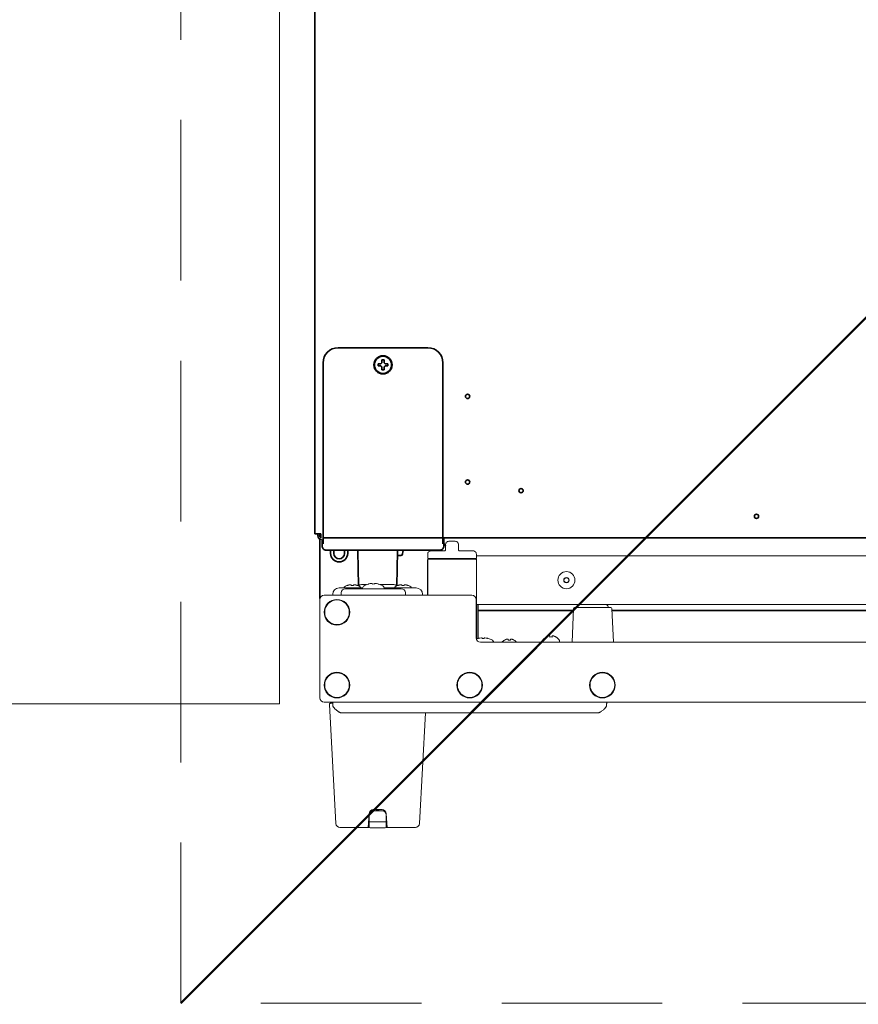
# Model space of a CAD drawing. Extents: x 3940905 to 4145695, y 925352 to 1109797.
# Tile 1049 of 1056: x 4065724 to 4066116, y 1100990 to 1101450. Entities that reach past the tile are written whole.
import ezdxf

# ---------------------------------------------------------------- set-up
doc = ezdxf.new("R2010")
doc.units = 0
doc.header["$LTSCALE"] = 750
doc.header["$MEASUREMENT"] = 0
doc.linetypes.add('DASHED', pattern=[0.75, 0.5, -0.25])
doc.layers.get('0').update_dxf_attribs({"linetype": 'CONTINUOUS', "lineweight": 0})
doc.layers.add('CKD Equipments', color=252, linetype='CONTINUOUS', lineweight=0)

# ---------------------------------------------------------------- blocks, each defined once
blk = doc.blocks.new('4')
at = {"color": 1, "linetype": 'DASHED', "ltscale": 0.2, "const_width": 1}
blk.add_lwpolyline([(4049888.81, 1046868.24), (4050788.81, 1047768.24)], dxfattribs=at)
at = {"color": 1, "linetype": 'DASHED', "ltscale": 0.2}
blk.add_lwpolyline([(4049888.81, 1047768.24), (4050788.81, 1047768.24), (4050788.81, 1046868.24), (4049888.81, 1046868.24)], close=True, dxfattribs=at)

msp = doc.modelspace()

# ---------------------------------------------------------------- linework, layer by layer
at = {"layer": 'CKD Equipments', "color": 252, "true_color": 0x989898}
for p, q in [((4065845.59, 1101880.38), (4065845.59, 1101130.39)), ((4065845.59, 1101130.39), (4065405.97, 1101130.39))]:
    msp.add_line(p, q, dxfattribs=at)
at = {"layer": 'CKD Equipments', "color": 7, "linetype": 'Continuous', "lineweight": 35}
for p, q in [((4065862.17, 1101209.77, 1431.4), (4065862.17, 1101859.17, 1431.4)), ((4065914.98, 1101296.71, 1431.4), (4065872.97, 1101296.71, 1431.4)), ((4065865.97, 1101289.71, 1431.4), (4065865.97, 1101210.07, 1431.4)), ((4065891.67, 1101289.21, 1431.4), (4065891.67, 1101288.71, 1431.4)), ((4065891.67, 1101288.71, 1431.4), (4065891.67, 1101288.21, 1431.4)), ((4065896.27, 1101288.71, 1431.4), (4065896.27, 1101289.21, 1431.4)), ((4065896.27, 1101288.21, 1431.4), (4065896.27, 1101288.71, 1431.4)), ((4065921.97, 1101210.07, 1431.4), (4065921.97, 1101289.71, 1431.4)), ((4065862.17, 1101209.77, 1431.4), (4065863.97, 1101209.77, 1431.4)), ((4065863.47, 1101209.77, 1431.4), (4065863.47, 1101208.97, 1431.4)), ((4065864.97, 1101209.77, 1431.4), (4065863.97, 1101209.77, 1431.4)), ((4065864.97, 1101207.97, 1431.4), (4065864.97, 1101209.77, 1431.4)), ((4065865.97, 1101210.07, 1431.4), (4065865.97, 1101205.06, 1431.4)), ((4065921.97, 1101210.07, 1431.4), (4065921.97, 1101205.06, 1431.4)), ((4065864.51, 1101179.57, 1431.4), (4065864.51, 1101207.34, 1431.4)), ((4065865.48, 1101207.17, 1431.4), (4065865.48, 1101204.18, 1431.4)), ((4065865.97, 1101207.97, 1431.4), (4066563.47, 1101207.97, 1431.4)), ((4065922.46, 1101204.18, 1431.4), (4065922.46, 1101207.17, 1431.4)), ((4065922.47, 1101207.97, 1431.4), (4065922.47, 1101207.17, 1431.4)), ((4065866.6, 1101202.39, 1431.4), (4065866.59, 1101202.39, 1431.4)), ((4065869.45, 1101202.19, 1431.4), (4065869.47, 1101200.6, 1431.4)), ((4065870.95, 1101202.13, 1431.4), (4065870.97, 1101200.63, 1431.4)), ((4065915.46, 1101202.13, 1431.4), (4065872.49, 1101202.13, 1431.4)), ((4065875.97, 1101200.63, 1431.4), (4065876, 1101202.13, 1431.4)), ((4065877.47, 1101200.6, 1431.4), (4065877.5, 1101202.13, 1431.4)), ((4065882.59, 1101185.5, 1431.4), (4065882.24, 1101201.73, 1431.4)), ((4065900.7, 1101201.73, 1431.4), (4065900.36, 1101185.5, 1431.4)), ((4065900.61, 1101199.67, 1431.4), (4065902.34, 1101199.67, 1431.4)), ((4065903.31, 1101201.55, 1431.4), (4065903.08, 1101200.29, 1431.4)), ((4065921.36, 1101202.39, 1431.4), (4065921.35, 1101202.39, 1431.4)), ((4065982.96, 1101174.01, 1431.4), (4065938.48, 1101174.01, 1431.4)), ((4066475.96, 1101174.01, 1431.4), (4066000.99, 1101174.01, 1431.4))]:
    msp.add_line(p, q, dxfattribs=at)
at = {"layer": 'CKD Equipments'}
msp.add_line((4065864.27, 1101208.97, 1431.4), (4065864.27, 1101209.77, 1431.4), dxfattribs=at)
at = {"layer": 'CKD Equipments', "color": 7, "linetype": 'Continuous'}
for p, q in [((4065923.22, 1101202.32, 1431.4), (4065923.22, 1101204.82, 1431.4)), ((4065924.72, 1101206.32, 1431.4), (4065927.72, 1101206.32, 1431.4)), ((4065929.22, 1101204.82, 1431.4), (4065929.22, 1101202.32, 1431.4)), ((4065914.85, 1101198.27, 1431.4), (4065914.85, 1101200.32, 1431.4)), ((4065922.72, 1101201.82, 1431.4), (4065916.35, 1101201.82, 1431.4)), ((4065936.1, 1101201.82, 1431.4), (4065929.72, 1101201.82, 1431.4)), ((4065937.6, 1101198.32, 1431.4), (4065937.6, 1101200.32, 1431.4)), ((4065937.6, 1101199.58, 1431.4), (4066539.26, 1101199.58, 1431.4)), ((4065914.72, 1101197.67, 1431.4), (4065914.72, 1101181.17, 1431.4)), ((4065937.6, 1101198.32, 1431.4), (4065914.85, 1101198.32, 1431.4)), ((4065917.74, 1101198.27, 1431.4), (4065914.85, 1101198.27, 1431.4)), ((4065914.85, 1101181.17, 1431.4), (4065914.85, 1101197.67, 1431.4)), ((4065915.1, 1101197.92, 1431.4), (4065937.35, 1101197.92, 1431.4)), ((4065915.22, 1101198.17, 1431.4), (4065919.73, 1101198.17, 1431.4)), ((4065919.54, 1101197.97, 1431.4), (4065915.42, 1101197.97, 1431.4)), ((4065918.6, 1101198.27, 1431.4), (4065918.68, 1101198.27, 1431.4)), ((4065919.73, 1101198.16, 1431.4), (4065920.21, 1101198.16, 1431.4)), ((4065932.24, 1101198.16, 1431.4), (4065932.72, 1101198.16, 1431.4)), ((4065932.72, 1101198.17, 1431.4), (4065937.22, 1101198.17, 1431.4)), ((4065932.91, 1101197.97, 1431.4), (4065937.03, 1101197.97, 1431.4)), ((4065937.6, 1101197.67, 1431.4), (4065937.6, 1101160.54, 1431.4)), ((4065937.72, 1101160.26, 1431.4), (4065937.72, 1101197.67, 1431.4)), ((4065877.13, 1101185.68, 1431.4), (4065877.13, 1101185.66, 1431.4)), ((4065879.13, 1101186.01, 1431.4), (4065879.13, 1101185.66, 1431.4)), ((4065880.13, 1101185.66, 1431.4), (4065880.13, 1101186.01, 1431.4)), ((4065882.13, 1101185.66, 1431.4), (4065882.13, 1101185.68, 1431.4)), ((4065886.25, 1101186.07, 1431.4), (4065883.87, 1101186.07, 1431.4)), ((4065887.17, 1101186.37, 1431.4), (4065887.17, 1101186.36, 1431.4)), ((4065891.77, 1101186.36, 1431.4), (4065891.77, 1101186.37, 1431.4)), ((4065899.08, 1101186.07, 1431.4), (4065892.7, 1101186.07, 1431.4)), ((4065900.82, 1101185.68, 1431.4), (4065900.82, 1101185.66, 1431.4)), ((4065902.82, 1101186.01, 1431.4), (4065902.82, 1101185.66, 1431.4)), ((4065903.82, 1101185.66, 1431.4), (4065903.82, 1101186.01, 1431.4)), ((4065905.82, 1101185.66, 1431.4), (4065905.82, 1101185.68, 1431.4)), ((4065866.47, 1101181.17, 1431.4), (4065935.47, 1101181.17, 1431.4)), ((4065870.48, 1101181.61, 1431.4), (4065870.48, 1101181.17, 1431.4)), ((4065884.49, 1101184.57, 1431.4), (4065873.48, 1101184.57, 1431.4)), ((4065874.49, 1101182.2, 1431.4), (4065874.47, 1101181.17, 1431.4)), ((4065902.46, 1101184.17, 1431.4), (4065876.49, 1101184.17, 1431.4)), ((4065884.47, 1101184.17, 1431.4), (4065884.47, 1101184.46, 1431.4)), ((4065909.47, 1101184.57, 1431.4), (4065894.46, 1101184.57, 1431.4)), ((4065894.47, 1101184.17, 1431.4), (4065894.47, 1101184.46, 1431.4)), ((4065904.46, 1101182.2, 1431.4), (4065904.47, 1101181.17, 1431.4)), ((4065912.47, 1101181.61, 1431.4), (4065912.47, 1101181.17, 1431.4)), ((4065864.47, 1101133.17, 1431.4), (4065864.47, 1101179.17, 1431.4)), ((4065937.47, 1101179.17, 1431.4), (4065937.47, 1101161.17, 1431.4)), ((4065937.72, 1101176.76, 1431.4), (4066539.26, 1101176.76, 1431.4)), ((4065937.85, 1101160.78, 1431.4), (4065937.85, 1101176.76, 1431.4)), ((4065938.48, 1101176.76, 1431.4), (4065938.48, 1101160.96, 1431.4)), ((4065982.31, 1101159.17, 1431.4), (4065983, 1101174.94, 1431.4)), ((4065983.5, 1101175.42, 1431.4), (4066000.45, 1101175.42, 1431.4)), ((4066000.95, 1101174.94, 1431.4), (4066001.64, 1101159.17, 1431.4)), ((4065938.42, 1101160.97, 1431.4), (4065938.42, 1101160.96, 1431.4)), ((4066537.47, 1101159.17, 1431.4), (4065939.47, 1101159.17, 1431.4)), ((4065943.02, 1101160.96, 1431.4), (4065943.02, 1101160.97, 1431.4)), ((4065950.67, 1101160.15, 1431.4), (4065950.67, 1101160.11, 1431.4)), ((4065952.47, 1101160.67, 1431.4), (4065952.47, 1101160.11, 1431.4)), ((4065953.47, 1101160.11, 1431.4), (4065953.47, 1101160.67, 1431.4)), ((4065955.27, 1101160.11, 1431.4), (4065955.27, 1101160.15, 1431.4)), ((4065968.47, 1101159.57, 1431.4), (4065968.47, 1101159.77, 1431.4)), ((4065970.17, 1101161.65, 1431.4), (4065970.17, 1101161.61, 1431.4)), ((4065971.97, 1101162.17, 1431.4), (4065971.97, 1101161.61, 1431.4)), ((4065972.97, 1101161.61, 1431.4), (4065972.97, 1101162.17, 1431.4)), ((4065974.77, 1101161.61, 1431.4), (4065974.77, 1101161.65, 1431.4)), ((4065976.47, 1101159.57, 1431.4), (4065976.47, 1101159.77, 1431.4)), ((4066001.69, 1101160.39, 1431.4), (4066001.69, 1101160.52, 1431.4)), ((4066610.47, 1101131.17, 1431.4), (4065866.47, 1101131.17, 1431.4)), ((4065869.46, 1101130.67, 1431.4), (4065870.49, 1101130.67, 1431.4)), ((4065870.48, 1101130.67, 1431.4), (4065870.47, 1101131.17, 1431.4)), ((4065870.47, 1101131.17, 1431.4), (4065870.53, 1101129.53, 1431.4)), ((4065998.47, 1101131.17, 1431.4), (4065998.42, 1101129.53, 1431.4)), ((4065998.46, 1101130.6, 1431.4), (4065998.45, 1101130.5, 1431.4)), ((4065998.46, 1101130.6, 1431.4), (4065998.47, 1101131.17, 1431.4)), ((4065871.87, 1101074.56, 1431.4), (4065868.96, 1101130.14, 1431.4)), ((4065874.53, 1101126.17, 1431.4), (4065994.42, 1101126.17, 1431.4)), ((4065913.78, 1101126.17, 1431.4), (4065911.07, 1101074.56, 1431.4)), ((4065889.43, 1101081.02, 1431.4), (4065893.51, 1101081.02, 1431.4)), ((4065889.53, 1101080.52, 1431.4), (4065893.42, 1101080.52, 1431.4)), ((4065891.38, 1101080.77, 1431.4), (4065891.57, 1101080.77, 1431.4)), ((4065887.1, 1101072.67, 1431.4), (4065887.44, 1101079.12, 1431.4)), ((4065887.47, 1101075.52, 1431.4), (4065887.53, 1101078.55, 1431.4)), ((4065887.47, 1101075.52, 1431.4), (4065887.52, 1101073.01, 1431.4)), ((4065887.98, 1101075.27, 1431.4), (4065894.97, 1101075.27, 1431.4)), ((4065895.42, 1101078.55, 1431.4), (4065895.47, 1101075.52, 1431.4)), ((4065895.43, 1101073.01, 1431.4), (4065895.47, 1101075.52, 1431.4)), ((4065895.85, 1101072.67, 1431.4), (4065895.51, 1101079.12, 1431.4)), ((4065873.87, 1101072.67, 1431.4), (4065887.66, 1101072.67, 1431.4)), ((4065887.11, 1101072.87, 1431.4), (4065887.17, 1101072.87, 1431.4)), ((4065887.15, 1101073.77, 1431.4), (4065887.5, 1101073.77, 1431.4)), ((4065887.51, 1101073.67, 1431.4), (4065887.17, 1101073.67, 1431.4)), ((4065887.17, 1101072.87, 1431.4), (4065887.17, 1101073.67, 1431.4)), ((4065887.27, 1101072.87, 1431.4), (4065887.55, 1101072.87, 1431.4)), ((4065887.5, 1101074.26, 1431.4), (4065887.49, 1101074.38, 1431.4)), ((4065894.93, 1101072.52, 1431.4), (4065888.02, 1101072.52, 1431.4)), ((4065895.29, 1101072.67, 1431.4), (4065909.08, 1101072.67, 1431.4)), ((4065895.4, 1101072.87, 1431.4), (4065895.84, 1101072.87, 1431.4)), ((4065895.44, 1101073.77, 1431.4), (4065895.8, 1101073.77, 1431.4)), ((4065895.72, 1101073.67, 1431.4), (4065895.44, 1101073.67, 1431.4)), ((4065895.45, 1101074.38, 1431.4), (4065895.45, 1101074.26, 1431.4)), ((4065895.77, 1101072.87, 1431.4), (4065895.77, 1101073.67, 1431.4))]:
    msp.add_line(p, q, dxfattribs=at)
at = {"layer": 'CKD Equipments', "color": 51, "linetype": 'Continuous', "lineweight": 13}
for p, q in [((4065867.49, 1101202.18, 1431.4), (4065867.48, 1101202.18, 1431.4)), ((4065920.46, 1101202.18, 1431.4), (4065920.46, 1101202.18, 1431.4))]:
    msp.add_line(p, q, dxfattribs=at)
at = {"layer": 'CKD Equipments', "color": 7, "linetype": 'Continuous', "lineweight": 35}
for centre, radius in [((4065893.97, 1101288.71, 1431.4), 4.25), ((4065893.97, 1101288.71, 1431.4), 4), ((4065933.47, 1101273.97, 1431.4), 1), ((4065933.47, 1101233.97, 1431.4), 1), ((4065958.47, 1101229.97, 1431.4), 1), ((4066068.47, 1101217.97, 1431.4), 1)]:
    msp.add_circle(centre, radius, dxfattribs=at)
at = {"layer": 'CKD Equipments', "color": 7, "linetype": 'Continuous'}
for centre, radius in [((4065979.67, 1101188.17, 1431.4), 4), ((4065979.67, 1101188.17, 1431.4), 1.25), ((4065979.67, 1101188.17, 1431.4), 1.15), ((4065872.47, 1101173.17, 1431.4), 6), ((4065872.47, 1101173.17, 1431.4), 5.75), ((4065872.47, 1101139.17, 1431.4), 6), ((4065872.47, 1101139.17, 1431.4), 5.75), ((4065934.47, 1101139.17, 1431.4), 6), ((4065934.47, 1101139.17, 1431.4), 5.75), ((4065996.47, 1101139.17, 1431.4), 6), ((4065996.47, 1101139.17, 1431.4), 5.75)]:
    msp.add_circle(centre, radius, dxfattribs=at)
at = {"layer": 'CKD Equipments', "color": 7, "linetype": 'Continuous', "lineweight": 35}
for centre, radius, start, end in [((4065865.27, 1101208.97, 1431.4), 1.8, 180, 270), ((4065865.27, 1101208.97, 1431.4), 1, 180, 252.5416), ((4065873.47, 1101200.67, 1431.4), 4, 181, 359), ((4065873.47, 1101200.67, 1431.4), 2.5, 181, 359), ((4065880.75, 1101201.67, 1431.4), 1.5, 2.5, 17.9901), ((4065902.2, 1101201.67, 1431.4), 1.5, 162.0099, 177.5), ((4065902.34, 1101200.42, 1431.4), 0.75, 270, 350), ((4065904.04, 1101201.42, 1431.4), 0.75, 108.009, 170)]:
    msp.add_arc(centre, radius, start, end, dxfattribs=at)
at = {"layer": 'CKD Equipments', "color": 7, "linetype": 'Continuous'}
for centre, radius, start, end in [((4065919.47, 1101197.78, 1431.4), 1.8, 162.4637, 167.409), ((4065919.47, 1101197.78, 1431.4), 1, 147.1459, 156.9), ((4065924.14, 1101196.94, 1431.4), 5.62, 165.7544, 167.3292), ((4065919.85, 1101197.82, 1431.4), 0.504, 72.1191, 88.9637), ((4065932.6, 1101197.82, 1431.4), 0.499, 103.3266, 107.9179), ((4065932.6, 1101197.82, 1431.4), 0.503, 91.0225, 103.3303), ((4065879.43, 1101179.07, 1431.4), 7, 109.1821, 114.7199), ((4065879.44, 1101179.05, 1431.4), 7.01, 107.6949, 109.259), ((4065879.44, 1101179.04, 1431.4), 7.01, 106.1381, 107.6948), ((4065879.44, 1101179.04, 1431.4), 7.02, 105.8544, 106.1382), ((4065879.45, 1101179.03, 1431.4), 7.02, 104.5816, 105.8543), ((4065879.45, 1101179.03, 1431.4), 7.03, 104.0137, 104.5816), ((4065879.45, 1101179.02, 1431.4), 7.04, 103.0187, 104.0136), ((4065879.45, 1101179.01, 1431.4), 7.04, 102.287, 103.0187), ((4065879.45, 1101179, 1431.4), 7.05, 101.4455, 102.287), ((4065879.46, 1101178.99, 1431.4), 7.07, 100.5913, 101.4454), ((4065879.46, 1101178.97, 1431.4), 7.09, 99.8684, 100.5914), ((4065879.46, 1101178.95, 1431.4), 7.11, 98.8538, 99.8681), ((4065879.47, 1101178.92, 1431.4), 7.14, 98.2981, 98.854), ((4065879.47, 1101178.87, 1431.4), 7.19, 96.7465, 98.2965), ((4065878.88, 1101181.84, 1431.4), 4.18, 92.4238, 93.3847), ((4065878.88, 1101181.8, 1431.4), 4.21, 92.1157, 92.4248), ((4065878.88, 1101181.78, 1431.4), 4.24, 91.4767, 92.1154), ((4065878.88, 1101181.76, 1431.4), 4.26, 91.0911, 91.477), ((4065878.88, 1101181.75, 1431.4), 4.27, 90.5358, 91.091), ((4065878.88, 1101181.74, 1431.4), 4.28, 89.5932, 90.536), ((4065878.88, 1101181.74, 1431.4), 4.27, 89.1078, 89.5933), ((4065878.88, 1101181.75, 1431.4), 4.26, 88.6361, 89.1077), ((4065878.88, 1101181.77, 1431.4), 4.24, 88.0516, 88.6363), ((4065878.88, 1101181.8, 1431.4), 4.22, 87.6487, 88.0514), ((4065878.88, 1101181.84, 1431.4), 4.18, 86.6155, 87.6498), ((4065879.63, 1101178.5, 1431.4), 7.18, 86.0076, 93.9924), ((4065880.38, 1101181.84, 1431.4), 4.18, 92.3502, 93.3845), ((4065880.38, 1101181.8, 1431.4), 4.22, 91.9486, 92.3513), ((4065880.38, 1101181.77, 1431.4), 4.24, 91.3637, 91.9484), ((4065880.38, 1101181.75, 1431.4), 4.26, 90.8923, 91.3639), ((4065880.38, 1101181.74, 1431.4), 4.27, 90.4067, 90.8923), ((4065880.38, 1101181.74, 1431.4), 4.28, 89.8971, 90.4068), ((4065880.38, 1101181.74, 1431.4), 4.28, 89.464, 89.8971), ((4065880.38, 1101181.75, 1431.4), 4.27, 88.909, 89.4641), ((4065880.38, 1101181.76, 1431.4), 4.26, 88.523, 88.9089), ((4065880.38, 1101181.78, 1431.4), 4.24, 87.8847, 88.5233), ((4065880.38, 1101181.8, 1431.4), 4.21, 87.5752, 87.8844), ((4065880.38, 1101181.84, 1431.4), 4.18, 86.6153, 87.5762), ((4065879.79, 1101178.87, 1431.4), 7.19, 81.7035, 83.2535), ((4065879.79, 1101178.92, 1431.4), 7.14, 81.146, 81.7019), ((4065879.8, 1101178.95, 1431.4), 7.11, 80.1319, 81.1462), ((4065879.8, 1101178.97, 1431.4), 7.09, 79.4086, 80.1316), ((4065879.8, 1101178.99, 1431.4), 7.07, 78.5546, 79.4087), ((4065879.81, 1101179, 1431.4), 7.05, 77.713, 78.5545), ((4065879.81, 1101179.01, 1431.4), 7.04, 76.9813, 77.713), ((4065879.81, 1101179.02, 1431.4), 7.04, 75.9864, 76.9813), ((4065879.81, 1101179.03, 1431.4), 7.03, 75.4184, 75.9863), ((4065879.81, 1101179.03, 1431.4), 7.02, 74.1457, 75.4184), ((4065879.82, 1101179.04, 1431.4), 7.02, 73.8618, 74.1456), ((4065879.82, 1101179.04, 1431.4), 7.01, 72.3052, 73.8619), ((4065879.82, 1101179.05, 1431.4), 7.01, 70.741, 72.3051), ((4065879.83, 1101179.07, 1431.4), 7, 65.2801, 70.8179), ((4065883.87, 1101184.57, 1431.4), 1.5, 90, 143.1534), ((4065885.72, 1101184.46, 1431.4), 1.25, 118.6021, 180), ((4065889.47, 1101177.59, 1431.4), 9.08, 104.6676, 118.6021), ((4065889.4, 1101177.7, 1431.4), 8.95, 102.9066, 104.3944), ((4065889.4, 1101177.69, 1431.4), 8.95, 94.6607, 102.9018), ((4065889.4, 1101177.71, 1431.4), 8.94, 93.3503, 94.6547), ((4065889.47, 1101177.59, 1431.4), 8.79, 87.391, 92.609), ((4065889.55, 1101177.71, 1431.4), 8.94, 85.3453, 86.6497), ((4065889.55, 1101177.69, 1431.4), 8.95, 77.0982, 85.3393), ((4065889.55, 1101177.7, 1431.4), 8.95, 75.6056, 77.0934), ((4065889.47, 1101177.59, 1431.4), 9.08, 61.3979, 75.3324), ((4065893.22, 1101184.46, 1431.4), 1.25, 0, 61.3979), ((4065899.08, 1101184.57, 1431.4), 1.5, 36.8466, 90), ((4065903.12, 1101179.07, 1431.4), 7, 109.1821, 114.7199), ((4065903.13, 1101179.05, 1431.4), 7.01, 107.6949, 109.259), ((4065903.13, 1101179.04, 1431.4), 7.01, 106.1381, 107.6948), ((4065903.13, 1101179.04, 1431.4), 7.02, 105.8544, 106.1382), ((4065903.13, 1101179.03, 1431.4), 7.02, 104.5816, 105.8543), ((4065903.14, 1101179.03, 1431.4), 7.03, 104.0137, 104.5816), ((4065903.14, 1101179.02, 1431.4), 7.04, 103.0187, 104.0136), ((4065903.14, 1101179.01, 1431.4), 7.04, 102.287, 103.0187), ((4065903.14, 1101179, 1431.4), 7.05, 101.4455, 102.287), ((4065903.14, 1101178.99, 1431.4), 7.07, 100.5913, 101.4454), ((4065903.15, 1101178.97, 1431.4), 7.09, 99.8684, 100.5914), ((4065903.15, 1101178.95, 1431.4), 7.11, 98.8538, 99.8681), ((4065903.16, 1101178.92, 1431.4), 7.14, 98.2981, 98.854), ((4065903.16, 1101178.87, 1431.4), 7.19, 96.7465, 98.2965), ((4065902.56, 1101181.84, 1431.4), 4.18, 92.4238, 93.3847), ((4065902.57, 1101181.8, 1431.4), 4.21, 92.1157, 92.4248), ((4065902.57, 1101181.78, 1431.4), 4.24, 91.4767, 92.1154), ((4065902.57, 1101181.76, 1431.4), 4.26, 91.0911, 91.477), ((4065902.57, 1101181.75, 1431.4), 4.27, 90.5358, 91.091), ((4065902.57, 1101181.74, 1431.4), 4.28, 89.5932, 90.536), ((4065902.57, 1101181.74, 1431.4), 4.27, 89.1078, 89.5933), ((4065902.57, 1101181.75, 1431.4), 4.26, 88.6361, 89.1077), ((4065902.57, 1101181.77, 1431.4), 4.24, 88.0516, 88.6363), ((4065902.57, 1101181.8, 1431.4), 4.22, 87.6487, 88.0514), ((4065902.57, 1101181.84, 1431.4), 4.18, 86.6155, 87.6498), ((4065903.32, 1101178.5, 1431.4), 7.18, 86.0076, 93.9924), ((4065904.06, 1101181.84, 1431.4), 4.18, 92.3502, 93.3845), ((4065904.07, 1101181.8, 1431.4), 4.22, 91.9486, 92.3513), ((4065904.07, 1101181.77, 1431.4), 4.24, 91.3637, 91.9484), ((4065904.07, 1101181.75, 1431.4), 4.26, 90.8923, 91.3639), ((4065904.07, 1101181.74, 1431.4), 4.27, 90.4067, 90.8923), ((4065904.07, 1101181.74, 1431.4), 4.28, 89.8971, 90.4068), ((4065904.07, 1101181.74, 1431.4), 4.28, 89.464, 89.8971), ((4065904.07, 1101181.75, 1431.4), 4.27, 88.909, 89.4641), ((4065904.07, 1101181.76, 1431.4), 4.26, 88.523, 88.9089), ((4065904.07, 1101181.78, 1431.4), 4.24, 87.8847, 88.5233), ((4065904.07, 1101181.8, 1431.4), 4.21, 87.5752, 87.8844), ((4065904.07, 1101181.84, 1431.4), 4.18, 86.6153, 87.5762), ((4065903.47, 1101178.87, 1431.4), 7.19, 81.7035, 83.2535), ((4065903.48, 1101178.92, 1431.4), 7.14, 81.146, 81.7019), ((4065903.49, 1101178.95, 1431.4), 7.11, 80.1319, 81.1462), ((4065903.49, 1101178.97, 1431.4), 7.09, 79.4086, 80.1316), ((4065903.49, 1101178.99, 1431.4), 7.07, 78.5546, 79.4087), ((4065903.5, 1101179, 1431.4), 7.05, 77.713, 78.5545), ((4065903.5, 1101179.01, 1431.4), 7.04, 76.9813, 77.713), ((4065903.5, 1101179.02, 1431.4), 7.04, 75.9864, 76.9813), ((4065903.5, 1101179.03, 1431.4), 7.03, 75.4184, 75.9863), ((4065903.5, 1101179.03, 1431.4), 7.02, 74.1457, 75.4184), ((4065903.5, 1101179.04, 1431.4), 7.02, 73.8618, 74.1456), ((4065903.51, 1101179.04, 1431.4), 7.01, 72.3052, 73.8619), ((4065903.51, 1101179.05, 1431.4), 7.01, 70.741, 72.3051), ((4065903.52, 1101179.07, 1431.4), 7, 65.2801, 70.8179), ((4065866.47, 1101179.17, 1431.4), 2, 90, 180), ((4065873.48, 1101181.57, 1431.4), 3, 90, 179.25), ((4065876.49, 1101182.17, 1431.4), 2, 90, 179), ((4065877.13, 1101184.07, 1431.4), 1.5, 114.7199, 160.2779), ((4065882.13, 1101184.07, 1431.4), 1.5, 19.7221, 65.2801), ((4065900.82, 1101184.07, 1431.4), 1.5, 114.7199, 160.2779), ((4065902.46, 1101182.17, 1431.4), 2, 1, 90), ((4065905.82, 1101184.07, 1431.4), 1.5, 19.7221, 65.2801), ((4065909.47, 1101181.57, 1431.4), 3, 0.75, 90), ((4065935.47, 1101179.17, 1431.4), 2, 0, 90), ((4065987.47, 1101174.46, 1431.4), 3, 129.9464, 161.3603), ((4065996.47, 1101174.46, 1431.4), 3, 18.6397, 50.0536), ((4065983.5, 1101174.92, 1431.4), 0.5, 90, 177.5), ((4066000.45, 1101174.92, 1431.4), 0.5, 2.5, 90), ((4065939.47, 1101161.17, 1431.4), 2, 180, 270), ((4065940.72, 1101152.19, 1431.4), 9.08, 104.6676, 109.3172), ((4065940.65, 1101152.3, 1431.4), 8.95, 102.9066, 104.3944), ((4065940.65, 1101152.29, 1431.4), 8.95, 94.6607, 102.9018), ((4065940.65, 1101152.31, 1431.4), 8.94, 93.3503, 94.6547), ((4065940.72, 1101152.19, 1431.4), 8.79, 87.391, 92.609), ((4065940.8, 1101152.31, 1431.4), 8.94, 85.3453, 86.6497), ((4065940.8, 1101152.29, 1431.4), 8.95, 77.0982, 85.3393), ((4065940.8, 1101152.3, 1431.4), 8.95, 75.6056, 77.0934), ((4065940.72, 1101152.19, 1431.4), 9.08, 61.3979, 75.3324), ((4065944.47, 1101159.06, 1431.4), 1.25, 4.9143, 61.3979), ((4065953.17, 1101156.05, 1431.4), 4.8, 121.3727, 139.1838), ((4065953.16, 1101156.06, 1431.4), 4.75, 118.9687, 121.5341), ((4065953.16, 1101156.07, 1431.4), 4.75, 118.0074, 118.9684), ((4065953.16, 1101156.07, 1431.4), 4.75, 116.6813, 118.0074), ((4065953.16, 1101156.07, 1431.4), 4.74, 115.5402, 116.6812), ((4065953.15, 1101156.07, 1431.4), 4.74, 114.5722, 115.5402), ((4065953.15, 1101156.08, 1431.4), 4.73, 113.3175, 114.5722), ((4065953.15, 1101156.08, 1431.4), 4.73, 112.5474, 113.3174), ((4065953.15, 1101156.09, 1431.4), 4.72, 111.0025, 112.5476), ((4065953.14, 1101156.1, 1431.4), 4.72, 110.5181, 111.0023), ((4065953.14, 1101156.11, 1431.4), 4.7, 108.4656, 110.5187), ((4065953.13, 1101156.13, 1431.4), 4.68, 107.3773, 108.465), ((4065953.13, 1101156.14, 1431.4), 4.67, 106.3949, 107.3772), ((4065953.12, 1101156.17, 1431.4), 4.64, 104.3176, 106.3964), ((4065952.23, 1101158.68, 1431.4), 2.01, 95.2585, 97.2741), ((4065952.23, 1101158.7, 1431.4), 1.98, 94.6009, 95.2558), ((4065952.23, 1101158.71, 1431.4), 1.97, 93.2167, 94.6016), ((4065952.22, 1101158.72, 1431.4), 1.96, 92.3765, 93.2159), ((4065952.22, 1101158.73, 1431.4), 1.96, 91.1545, 92.3766), ((4065952.22, 1101158.73, 1431.4), 1.95, 89.0742, 91.1541), ((4065952.22, 1101158.73, 1431.4), 1.95, 88.0036, 89.0739), ((4065952.22, 1101158.72, 1431.4), 1.96, 86.9772, 88.0036), ((4065952.22, 1101158.71, 1431.4), 1.97, 85.714, 86.9767), ((4065952.22, 1101158.7, 1431.4), 1.98, 84.8628, 85.7144), ((4065952.22, 1101158.68, 1431.4), 2.01, 82.7256, 84.8599), ((4065952.97, 1101156.35, 1431.4), 3.8, 82.4351, 97.5649), ((4065953.73, 1101158.68, 1431.4), 2.01, 95.1402, 97.2744), ((4065953.73, 1101158.7, 1431.4), 1.98, 94.2856, 95.1373), ((4065953.72, 1101158.71, 1431.4), 1.97, 93.0234, 94.286), ((4065953.72, 1101158.72, 1431.4), 1.96, 91.9963, 93.0229), ((4065953.72, 1101158.73, 1431.4), 1.95, 90.9262, 91.9963), ((4065953.72, 1101158.73, 1431.4), 1.95, 89.8005, 90.9259), ((4065953.72, 1101158.73, 1431.4), 1.95, 88.8459, 89.8005), ((4065953.72, 1101158.73, 1431.4), 1.95, 87.6233, 88.8455), ((4065953.72, 1101158.72, 1431.4), 1.96, 86.7841, 87.6235), ((4065953.72, 1101158.71, 1431.4), 1.97, 85.3984, 86.7833), ((4065953.72, 1101158.7, 1431.4), 1.98, 84.7442, 85.3991), ((4065953.72, 1101158.68, 1431.4), 2.01, 82.7259, 84.7415), ((4065952.83, 1101156.17, 1431.4), 4.64, 73.6036, 75.6824), ((4065952.82, 1101156.14, 1431.4), 4.67, 72.6228, 73.6051), ((4065952.81, 1101156.13, 1431.4), 4.68, 71.535, 72.6227), ((4065952.81, 1101156.11, 1431.4), 4.7, 69.4813, 71.5344), ((4065952.8, 1101156.1, 1431.4), 4.72, 68.9977, 69.4819), ((4065952.8, 1101156.09, 1431.4), 4.72, 67.4524, 68.9975), ((4065952.8, 1101156.08, 1431.4), 4.73, 66.6826, 67.4526), ((4065952.8, 1101156.08, 1431.4), 4.73, 65.4278, 66.6825), ((4065952.79, 1101156.07, 1431.4), 4.74, 64.4598, 65.4278), ((4065952.79, 1101156.07, 1431.4), 4.74, 63.3188, 64.4598), ((4065952.79, 1101156.07, 1431.4), 4.75, 61.9926, 63.3187), ((4065952.79, 1101156.07, 1431.4), 4.75, 61.0316, 61.9926), ((4065952.79, 1101156.06, 1431.4), 4.75, 58.4659, 61.0313), ((4065952.78, 1101156.05, 1431.4), 4.8, 40.8162, 58.6273), ((4065968.87, 1101159.77, 1431.4), 0.4, 149.6988, 180), ((4065972.67, 1101157.55, 1431.4), 4.8, 121.3727, 149.6988), ((4065972.67, 1101156.55, 1431.4), 4.8, 146.0645, 146.7141), ((4065972.66, 1101157.56, 1431.4), 4.75, 118.9687, 121.5341), ((4065972.66, 1101157.57, 1431.4), 4.75, 118.0074, 118.9684), ((4065972.66, 1101157.57, 1431.4), 4.75, 116.6813, 118.0074), ((4065972.66, 1101157.57, 1431.4), 4.74, 115.5402, 116.6812), ((4065972.65, 1101157.57, 1431.4), 4.74, 114.5722, 115.5402), ((4065972.65, 1101157.58, 1431.4), 4.73, 113.3175, 114.5722), ((4065972.65, 1101157.58, 1431.4), 4.73, 112.5474, 113.3174), ((4065972.65, 1101157.59, 1431.4), 4.72, 111.0025, 112.5476), ((4065972.64, 1101157.6, 1431.4), 4.72, 110.5181, 111.0023), ((4065972.64, 1101157.61, 1431.4), 4.7, 108.4656, 110.5187), ((4065972.63, 1101157.63, 1431.4), 4.68, 107.3773, 108.465), ((4065972.63, 1101157.64, 1431.4), 4.67, 106.3949, 107.3772), ((4065972.62, 1101157.67, 1431.4), 4.64, 104.3176, 106.3964), ((4065971.73, 1101160.18, 1431.4), 2.01, 95.2585, 97.2741), ((4065971.73, 1101160.2, 1431.4), 1.98, 94.6009, 95.2558), ((4065971.73, 1101160.21, 1431.4), 1.97, 93.2167, 94.6016), ((4065971.72, 1101160.22, 1431.4), 1.96, 92.3765, 93.2159), ((4065971.72, 1101160.23, 1431.4), 1.96, 91.1545, 92.3766), ((4065971.72, 1101160.23, 1431.4), 1.95, 89.0742, 91.1541), ((4065971.72, 1101160.23, 1431.4), 1.95, 88.0036, 89.0739), ((4065971.72, 1101160.22, 1431.4), 1.96, 86.9772, 88.0036), ((4065971.72, 1101160.21, 1431.4), 1.97, 85.714, 86.9767), ((4065971.72, 1101160.2, 1431.4), 1.98, 84.8628, 85.7144), ((4065971.72, 1101160.18, 1431.4), 2.01, 82.7256, 84.8599), ((4065972.47, 1101157.85, 1431.4), 3.8, 82.4351, 97.5649), ((4065973.23, 1101160.18, 1431.4), 2.01, 95.1402, 97.2744), ((4065973.23, 1101160.2, 1431.4), 1.98, 94.2856, 95.1373), ((4065973.22, 1101160.21, 1431.4), 1.97, 93.0234, 94.286), ((4065973.22, 1101160.22, 1431.4), 1.96, 91.9963, 93.0229), ((4065973.22, 1101160.23, 1431.4), 1.95, 90.9262, 91.9963), ((4065973.22, 1101160.23, 1431.4), 1.95, 89.8005, 90.9259), ((4065973.22, 1101160.23, 1431.4), 1.95, 88.8459, 89.8005), ((4065973.22, 1101160.23, 1431.4), 1.95, 87.6233, 88.8455), ((4065973.22, 1101160.22, 1431.4), 1.96, 86.7841, 87.6235), ((4065973.22, 1101160.21, 1431.4), 1.97, 85.3984, 86.7833), ((4065973.22, 1101160.2, 1431.4), 1.98, 84.7442, 85.3991), ((4065973.22, 1101160.18, 1431.4), 2.01, 82.7259, 84.7415), ((4065972.33, 1101157.67, 1431.4), 4.64, 73.6036, 75.6824), ((4065972.32, 1101157.64, 1431.4), 4.67, 72.6228, 73.6051), ((4065972.31, 1101157.63, 1431.4), 4.68, 71.535, 72.6227), ((4065972.31, 1101157.61, 1431.4), 4.7, 69.4813, 71.5344), ((4065972.3, 1101157.6, 1431.4), 4.72, 68.9977, 69.4819), ((4065972.3, 1101157.59, 1431.4), 4.72, 67.4524, 68.9975), ((4065972.3, 1101157.58, 1431.4), 4.73, 66.6826, 67.4526), ((4065972.3, 1101157.58, 1431.4), 4.73, 65.4278, 66.6825), ((4065972.29, 1101157.57, 1431.4), 4.74, 64.4598, 65.4278), ((4065972.29, 1101157.57, 1431.4), 4.74, 63.3188, 64.4598), ((4065972.29, 1101157.57, 1431.4), 4.75, 61.9926, 63.3187), ((4065972.29, 1101157.57, 1431.4), 4.75, 61.0316, 61.9926), ((4065972.29, 1101157.56, 1431.4), 4.75, 58.4659, 61.0313), ((4065972.28, 1101157.55, 1431.4), 4.8, 30.3012, 58.6273), ((4065972.28, 1101156.55, 1431.4), 4.8, 33.2859, 33.9355), ((4065976.07, 1101159.77, 1431.4), 0.4, 0, 30.3012), ((4065866.47, 1101133.17, 1431.4), 2, 180, 270), ((4065869.46, 1101130.17, 1431.4), 0.5, 90, 183), ((4065879.17, 1101135.85, 1431.4), 10.9, 230.6999, 231.3852), ((4065875.53, 1101129.99, 1431.4), 3.98, 244.9364, 249.0162), ((4065889.43, 1101079.02, 1431.4), 2, 90, 177), ((4065889.53, 1101078.52, 1431.4), 2, 90, 179), ((4065891.38, 1101080.27, 1431.4), 0.5, 90, 148.5372), ((4065891.57, 1101080.27, 1431.4), 0.5, 31.4628, 90), ((4065893.42, 1101078.52, 1431.4), 2, 1, 90), ((4065893.51, 1101079.02, 1431.4), 2, 3, 90), ((4065873.87, 1101074.67, 1431.4), 2, 183, 270), ((4065888.02, 1101073.02, 1431.4), 0.5, 181, 270), ((4065894.93, 1101073.02, 1431.4), 0.5, 270, 359), ((4065909.08, 1101074.67, 1431.4), 2, 270, 357)]:
    msp.add_arc(centre, radius, start, end, dxfattribs=at)
at = {"layer": 'CKD Equipments', "color": 7, "linetype": 'Continuous', "lineweight": 35, "extrusion": (-9.86076e-32, -1.17146e-15, -1)}
msp.add_ellipse((4065872.98, 1101289.71, 1431.4), major_axis=(4.95, -4.95), ratio=0.999695, start_param=2.356347, end_param=3.926839, dxfattribs=at)
at = {"layer": 'CKD Equipments', "color": 7, "linetype": 'Continuous', "lineweight": 35, "extrusion": (-2.85962e-30, -1.17146e-15, -1)}
msp.add_ellipse((4065914.97, 1101289.71, 1431.4), major_axis=(4.95, 4.95), ratio=0.999695, start_param=5.497939, end_param=7.068431, dxfattribs=at)
at = {"layer": 'CKD Equipments', "color": 7, "linetype": 'Continuous', "lineweight": 35, "extrusion": (0, 0, -1)}
for centre, major_axis, ratio, start_param, end_param in [((4065921.99, 1101210.07, 1431.4), (0, 1.72), 0.008727, 3.141593, 4.712389), ((4065867.48, 1101204.18, 1431.4), (1.97, 0.32), 0.99988, 1.731668, 3.302502), ((4065920.46, 1101204.18, 1431.4), (-1.97, 0.32), 0.99988, 2.980683, 4.551518), ((4065867.49, 1101204.18, 1431.4), (0.89, 1.79), 0.99981, 2.677899, 3.141602), ((4065872.49, 1101202.18, 1431.4), (-5, 0), 0.008727, 4.712389, 6.265732), ((4065915.46, 1101202.18, 1431.4), (-5, 0), 0.008727, 3.159046, 4.712389), ((4065920.46, 1101204.18, 1431.4), (-0.89, 1.79), 0.99981, 3.141584, 3.605286)]:
    msp.add_ellipse(centre, major_axis=major_axis, ratio=ratio, start_param=start_param, end_param=end_param, dxfattribs=at)
at = {"layer": 'CKD Equipments', "color": 7, "linetype": 'Continuous', "extrusion": (0, 0, -1)}
for centre, major_axis, ratio, start_param, end_param in [((4065915.22, 1101197.67, 1431.4), (-0.354, 0.354), 0.999924, -0.78536, 0.78536), ((4065915.1, 1101197.67, 1431.4), (-0.177, 0.177), 0.999695, -0.785246, 0.785246), ((4065937.22, 1101197.67, 1431.4), (0.354, 0.354), 0.999924, -0.78536, 0), ((4065937.35, 1101197.67, 1431.4), (-0.177, -0.177), 0.999695, 2.356347, 3.926839), ((4065937.22, 1101197.67, 1431.4), (-0.354, -0.354), 0.999924, 3.141593, 3.534268), ((4065937.22, 1101197.67, 1431.4), (0.354, 0.354), 0.999924, 0.392676, 0.78536)]:
    msp.add_ellipse(centre, major_axis=major_axis, ratio=ratio, start_param=start_param, end_param=end_param, dxfattribs=at)
at = {"layer": 'CKD Equipments', "color": 7, "linetype": 'Continuous', "lineweight": 35}
for points, degree in [([(4065892.97, 1101289.21, 1431.4), (4065892.92, 1101289.21, 1431.4), (4065892.81, 1101289.21, 1431.4), (4065892.65, 1101289.21, 1431.4), (4065892.49, 1101289.21, 1431.4), (4065892.34, 1101289.21, 1431.4), (4065892.18, 1101289.21, 1431.4), (4065892.03, 1101289.21, 1431.4), (4065891.86, 1101289.21, 1431.4), (4065891.74, 1101289.21, 1431.4), (4065891.67, 1101289.21, 1431.4)], 3), ([(4065893.47, 1101289.71, 1431.4), (4065893.45, 1101289.69, 1431.4), (4065893.4, 1101289.64, 1431.4), (4065893.32, 1101289.56, 1431.4), (4065893.25, 1101289.49, 1431.4), (4065893.18, 1101289.42, 1431.4), (4065893.11, 1101289.35, 1431.4), (4065893.04, 1101289.28, 1431.4), (4065893, 1101289.24, 1431.4), (4065892.97, 1101289.21, 1431.4)], 3), ([(4065892.97, 1101288.21, 1431.4), (4065893, 1101288.19, 1431.4), (4065893.05, 1101288.14, 1431.4), (4065893.12, 1101288.07, 1431.4), (4065893.19, 1101288, 1431.4), (4065893.26, 1101287.93, 1431.4), (4065893.33, 1101287.86, 1431.4), (4065893.4, 1101287.78, 1431.4), (4065893.45, 1101287.74, 1431.4), (4065893.47, 1101287.71, 1431.4)], 3), ([(4065894.47, 1101291.01, 1431.4), (4065894.31, 1101291.01, 1431.4), (4065893.97, 1101291.01, 1431.4), (4065893.64, 1101291.01, 1431.4), (4065893.47, 1101291.01, 1431.4)], 3), ([(4065893.47, 1101287.71, 1431.4), (4065893.47, 1101287.66, 1431.4), (4065893.47, 1101287.55, 1431.4), (4065893.47, 1101287.39, 1431.4), (4065893.47, 1101287.23, 1431.4), (4065893.47, 1101287.07, 1431.4), (4065893.47, 1101286.92, 1431.4), (4065893.47, 1101286.77, 1431.4), (4065893.47, 1101286.6, 1431.4), (4065893.47, 1101286.48, 1431.4), (4065893.47, 1101286.41, 1431.4)], 3), ([(4065894.47, 1101289.71, 1431.4), (4065894.47, 1101289.77, 1431.4), (4065894.47, 1101289.88, 1431.4), (4065894.47, 1101290.04, 1431.4), (4065894.47, 1101290.2, 1431.4), (4065894.47, 1101290.35, 1431.4), (4065894.47, 1101290.5, 1431.4), (4065894.47, 1101290.66, 1431.4), (4065894.47, 1101290.83, 1431.4), (4065894.47, 1101290.95, 1431.4), (4065894.47, 1101291.01, 1431.4)], 3), ([(4065894.97, 1101289.21, 1431.4), (4065894.95, 1101289.24, 1431.4), (4065894.9, 1101289.28, 1431.4), (4065894.83, 1101289.36, 1431.4), (4065894.76, 1101289.43, 1431.4), (4065894.69, 1101289.5, 1431.4), (4065894.62, 1101289.57, 1431.4), (4065894.55, 1101289.64, 1431.4), (4065894.5, 1101289.69, 1431.4), (4065894.47, 1101289.71, 1431.4)], 3), ([(4065894.47, 1101287.71, 1431.4), (4065894.5, 1101287.74, 1431.4), (4065894.55, 1101287.79, 1431.4), (4065894.63, 1101287.86, 1431.4), (4065894.7, 1101287.94, 1431.4), (4065894.77, 1101288.01, 1431.4), (4065894.84, 1101288.07, 1431.4), (4065894.91, 1101288.14, 1431.4), (4065894.95, 1101288.19, 1431.4), (4065894.97, 1101288.21, 1431.4)], 3), ([(4065894.97, 1101288.21, 1431.4), (4065895.03, 1101288.21, 1431.4), (4065895.14, 1101288.21, 1431.4), (4065895.3, 1101288.21, 1431.4), (4065895.46, 1101288.21, 1431.4), (4065895.61, 1101288.21, 1431.4), (4065895.76, 1101288.21, 1431.4), (4065895.92, 1101288.21, 1431.4), (4065896.09, 1101288.21, 1431.4), (4065896.21, 1101288.21, 1431.4), (4065896.27, 1101288.21, 1431.4)], 3), ([(4065893.47, 1101286.41, 1431.4), (4065893.64, 1101286.41, 1431.4), (4065893.97, 1101286.41, 1431.4), (4065894.31, 1101286.41, 1431.4), (4065894.47, 1101286.41, 1431.4)], 3), ([(4065921.35, 1101202.39, 1431.4), (4065920.94, 1101202.24, 1431.4)], 1)]:
    msp.add_open_spline(points, degree=degree, dxfattribs=at)
for points, knots in [([(4065891.67, 1101288.21, 1431.4), (4065891.88, 1101288.21, 1431.4), (4065892.09, 1101288.21, 1431.4), (4065892.41, 1101288.21, 1431.4), (4065892.52, 1101288.21, 1431.4), (4065892.75, 1101288.21, 1431.4), (4065892.86, 1101288.21, 1431.4), (4065892.97, 1101288.21, 1431.4)], [0, 0, 0, 0, 0.5, 0.5, 0.75, 0.75, 1, 1, 1, 1]), ([(4065893.47, 1101291.01, 1431.4), (4065893.47, 1101290.81, 1431.4), (4065893.47, 1101290.6, 1431.4), (4065893.47, 1101290.28, 1431.4), (4065893.47, 1101290.17, 1431.4), (4065893.47, 1101289.94, 1431.4), (4065893.47, 1101289.83, 1431.4), (4065893.47, 1101289.71, 1431.4)], [0, 0, 0, 0, 0.5, 0.5, 0.75, 0.75, 1, 1, 1, 1]), ([(4065894.47, 1101286.41, 1431.4), (4065894.47, 1101286.62, 1431.4), (4065894.47, 1101286.83, 1431.4), (4065894.47, 1101287.15, 1431.4), (4065894.47, 1101287.26, 1431.4), (4065894.47, 1101287.48, 1431.4), (4065894.47, 1101287.6, 1431.4), (4065894.47, 1101287.71, 1431.4)], [0, 0, 0, 0, 0.5, 0.5, 0.75, 0.75, 1, 1, 1, 1]), ([(4065896.27, 1101289.21, 1431.4), (4065896.07, 1101289.21, 1431.4), (4065895.86, 1101289.21, 1431.4), (4065895.54, 1101289.21, 1431.4), (4065895.43, 1101289.21, 1431.4), (4065895.2, 1101289.21, 1431.4), (4065895.09, 1101289.21, 1431.4), (4065894.97, 1101289.21, 1431.4)], [0, 0, 0, 0, 0.5, 0.5, 0.75, 0.75, 1, 1, 1, 1]), ([(4065869.49, 1101202.14, 1431.4), (4065869.34, 1101202.14, 1431.4), (4065868.78, 1101202.15, 1431.4), (4065868.06, 1101202.15, 1431.4), (4065867.61, 1101202.16, 1431.4), (4065867.41, 1101202.17, 1431.4), (4065867.28, 1101202.18, 1431.4), (4065867.08, 1101202.21, 1431.4), (4065866.84, 1101202.27, 1431.4), (4065866.67, 1101202.35, 1431.4), (4065866.6, 1101202.39, 1431.4)], [0, 0, 0, 0, 0.102873, 0.397983, 0.696525, 0.798347, 0.853967, 0.887999, 0.948669, 1, 1, 1, 1])]:
    msp.add_open_spline(points, degree=3, knots=knots, dxfattribs=at)
msp.add_rational_spline([(4065922.44, 1101205.31, 1431.4), (4065922.63, 1101205.03, 1431.4), (4065922.82, 1101204.76, 1431.4), (4065923.02, 1101204.49, 1431.4), (4065923.22, 1101204.23, 1431.4)], [0.53577206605, 0.535352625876, 0.535055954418, 0.534882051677, 0.534830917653], degree=4, dxfattribs=at)
at = {"layer": 'CKD Equipments', "color": 7, "linetype": 'Continuous'}
for points, knots in [([(4065924.72, 1101206.32, 1431.4), (4065924.53, 1101206.32, 1431.4), (4065924.13, 1101206.24, 1431.4), (4065923.64, 1101205.91, 1431.4), (4065923.3, 1101205.41, 1431.4), (4065923.22, 1101205.01, 1431.4), (4065923.22, 1101204.82, 1431.4)], [0, 0, 0, 0, 0.250005, 0.5, 0.749994, 1, 1, 1, 1]), ([(4065927.72, 1101206.32, 1431.4), (4065927.92, 1101206.32, 1431.4), (4065928.31, 1101206.24, 1431.4), (4065928.81, 1101205.91, 1431.4), (4065929.15, 1101205.41, 1431.4), (4065929.22, 1101205.01, 1431.4), (4065929.22, 1101204.82, 1431.4)], [0, 0, 0, 0, 0.250005, 0.5, 0.749995, 1, 1, 1, 1]), ([(4065916.35, 1101201.82, 1431.4), (4065916.15, 1101201.82, 1431.4), (4065915.76, 1101201.74, 1431.4), (4065915.26, 1101201.41, 1431.4), (4065914.93, 1101200.91, 1431.4), (4065914.85, 1101200.51, 1431.4), (4065914.85, 1101200.32, 1431.4)], [0, 0, 0, 0, 0.250005, 0.5, 0.749994, 1, 1, 1, 1]), ([(4065922.72, 1101201.82, 1431.4), (4065922.85, 1101201.82, 1431.4), (4065923.12, 1101201.93, 1431.4), (4065923.22, 1101202.19, 1431.4), (4065923.22, 1101202.32, 1431.4)], [0, 0, 0, 0, 0.5, 1, 1, 1, 1]), ([(4065936.1, 1101201.82, 1431.4), (4065936.29, 1101201.82, 1431.4), (4065936.69, 1101201.74, 1431.4), (4065937.19, 1101201.41, 1431.4), (4065937.52, 1101200.91, 1431.4), (4065937.6, 1101200.51, 1431.4), (4065937.6, 1101200.32, 1431.4)], [0, 0, 0, 0, 0.250005, 0.5, 0.749995, 1, 1, 1, 1]), ([(4065920.34, 1101197.92, 1431.4), (4065920.32, 1101198.01, 1431.4), (4065920.24, 1101198.17, 1431.4), (4065920.09, 1101198.27, 1431.4), (4065920, 1101198.29, 1431.4)], [0, 0, 0, 0, 0.500068, 1, 1, 1, 1]), ([(4065932.11, 1101197.92, 1431.4), (4065932.13, 1101198.01, 1431.4), (4065932.21, 1101198.17, 1431.4), (4065932.36, 1101198.27, 1431.4), (4065932.45, 1101198.29, 1431.4)], [0, 0, 0, 0, 0.500068, 1, 1, 1, 1]), ([(4065888.87, 1101186.63, 1431.4), (4065888.88, 1101186.63, 1431.4), (4065888.88, 1101186.63, 1431.4), (4065888.89, 1101186.62, 1431.4), (4065888.89, 1101186.62, 1431.4)], [0, 0, 0, 0, 0.493429, 1, 1, 1, 1]), ([(4065888.89, 1101186.62, 1431.4), (4065888.93, 1101186.6, 1431.4), (4065889, 1101186.52, 1431.4), (4065889.05, 1101186.42, 1431.4), (4065889.07, 1101186.36, 1431.4)], [0, 0, 0, 0, 0.413042, 1, 1, 1, 1]), ([(4065889.87, 1101186.36, 1431.4), (4065889.9, 1101186.42, 1431.4), (4065889.95, 1101186.52, 1431.4), (4065890.02, 1101186.6, 1431.4), (4065890.06, 1101186.62, 1431.4)], [0, 0, 0, 0, 0.586958, 1, 1, 1, 1]), ([(4065890.06, 1101186.62, 1431.4), (4065890.06, 1101186.62, 1431.4), (4065890.07, 1101186.63, 1431.4), (4065890.07, 1101186.63, 1431.4), (4065890.07, 1101186.63, 1431.4)], [0, 0, 0, 0, 0.506571, 1, 1, 1, 1]), ([(4065940.12, 1101161.23, 1431.4), (4065940.13, 1101161.23, 1431.4), (4065940.13, 1101161.23, 1431.4), (4065940.14, 1101161.22, 1431.4), (4065940.14, 1101161.22, 1431.4)], [0, 0, 0, 0, 0.493429, 1, 1, 1, 1]), ([(4065940.14, 1101161.22, 1431.4), (4065940.18, 1101161.2, 1431.4), (4065940.25, 1101161.12, 1431.4), (4065940.3, 1101161.02, 1431.4), (4065940.32, 1101160.96, 1431.4)], [0, 0, 0, 0, 0.413042, 1, 1, 1, 1]), ([(4065941.12, 1101160.96, 1431.4), (4065941.15, 1101161.02, 1431.4), (4065941.2, 1101161.12, 1431.4), (4065941.27, 1101161.2, 1431.4), (4065941.31, 1101161.22, 1431.4)], [0, 0, 0, 0, 0.586958, 1, 1, 1, 1]), ([(4065941.31, 1101161.22, 1431.4), (4065941.31, 1101161.22, 1431.4), (4065941.32, 1101161.23, 1431.4), (4065941.32, 1101161.23, 1431.4), (4065941.32, 1101161.23, 1431.4)], [0, 0, 0, 0, 0.506571, 1, 1, 1, 1]), ([(4065998.46, 1101130.54, 1431.4), (4065998.46, 1101130.55, 1431.4), (4065998.46, 1101130.57, 1431.4), (4065998.46, 1101130.59, 1431.4), (4065998.46, 1101130.6, 1431.4)], [0, 0, 0, 0, 0.486305, 1, 1, 1, 1]), ([(4065874.53, 1101126.17, 1431.4), (4065874.38, 1101126.17, 1431.4), (4065874.15, 1101126.24, 1431.4), (4065873.83, 1101126.38, 1431.4), (4065873.52, 1101126.53, 1431.4), (4065873.15, 1101126.77, 1431.4), (4065872.69, 1101127.08, 1431.4), (4065872.18, 1101127.49, 1431.4), (4065871.77, 1101127.84, 1431.4), (4065871.46, 1101128.15, 1431.4), (4065871.24, 1101128.39, 1431.4), (4065871.01, 1101128.62, 1431.4), (4065870.82, 1101128.89, 1431.4), (4065870.64, 1101129.18, 1431.4), (4065870.54, 1101129.38, 1431.4), (4065870.53, 1101129.53, 1431.4)], [0, 0, 0, 0, 0.0625, 0.125, 0.1875, 0.25, 0.375, 0.5, 0.625, 0.6875, 0.75, 0.8125, 0.875, 0.9375, 1, 1, 1, 1]), ([(4065870.83, 1101128.89, 1431.4), (4065870.83, 1101128.89, 1431.4), (4065870.76, 1101128.98, 1431.4), (4065870.7, 1101129.08, 1431.4), (4065870.64, 1101129.19, 1431.4), (4065870.64, 1101129.19, 1431.4)], [0, 0, 0, 0, 0.02406, 0.977892, 1, 1, 1, 1]), ([(4065871.77, 1101127.85, 1431.4), (4065871.74, 1101127.88, 1431.4), (4065871.57, 1101128.04, 1431.4), (4065871.4, 1101128.21, 1431.4), (4065871.26, 1101128.36, 1431.4)], [0, 0, 0, 0, 0.139504, 1, 1, 1, 1]), ([(4065873.18, 1101126.75, 1431.4), (4065873.01, 1101126.86, 1431.4), (4065872.85, 1101126.97, 1431.4), (4065872.69, 1101127.09, 1431.4), (4065872.68, 1101127.1, 1431.4)], [0, 0, 0, 0, 0.966345, 1, 1, 1, 1]), ([(4065994.42, 1101126.17, 1431.4), (4065994.57, 1101126.17, 1431.4), (4065994.8, 1101126.24, 1431.4), (4065995.12, 1101126.38, 1431.4), (4065995.42, 1101126.54, 1431.4), (4065995.8, 1101126.77, 1431.4), (4065996.26, 1101127.08, 1431.4), (4065996.77, 1101127.48, 1431.4), (4065997.26, 1101127.92, 1431.4), (4065997.64, 1101128.3, 1431.4), (4065997.93, 1101128.63, 1431.4), (4065998.13, 1101128.89, 1431.4), (4065998.28, 1101129.13, 1431.4), (4065998.38, 1101129.34, 1431.4), (4065998.41, 1101129.45, 1431.4), (4065998.42, 1101129.53, 1431.4)], [0, 0, 0, 0, 0.0625, 0.125, 0.1875, 0.25, 0.375, 0.5, 0.625, 0.75, 0.8125, 0.875, 0.9375, 0.96875, 1, 1, 1, 1]), ([(4065994.42, 1101126.17, 1431.4), (4065994.57, 1101126.17, 1431.4), (4065994.7, 1101126.21, 1431.4), (4065994.83, 1101126.26, 1431.4), (4065994.84, 1101126.27, 1431.4)], [0, 0, 0, 0, 0.871353, 1, 1, 1, 1]), ([(4065887.49, 1101075.41, 1431.4), (4065887.51, 1101075.35, 1431.4), (4065887.71, 1101075.3, 1431.4), (4065887.86, 1101075.28, 1431.4), (4065887.97, 1101075.27, 1431.4)], [0, 0, 0, 0, 0.379419, 1, 1, 1, 1]), ([(4065895.46, 1101075.41, 1431.4), (4065895.44, 1101075.35, 1431.4), (4065895.23, 1101075.3, 1431.4), (4065895.08, 1101075.28, 1431.4), (4065894.97, 1101075.27, 1431.4)], [0, 0, 0, 0, 0.379656, 1, 1, 1, 1])]:
    msp.add_open_spline(points, degree=3, knots=knots, dxfattribs=at)
for points in [[(4065929.72, 1101201.82, 1431.4), (4065929.6, 1101201.82, 1431.4), (4065929.33, 1101201.93, 1431.4), (4065929.22, 1101202.19, 1431.4), (4065929.22, 1101202.32, 1431.4)], [(4065919.55, 1101197.97, 1431.4), (4065919.62, 1101197.97, 1431.4), (4065919.69, 1101197.96, 1431.4), (4065919.76, 1101197.92, 1431.4)], [(4065919.86, 1101198.32, 1431.4), (4065919.93, 1101198.32, 1431.4), (4065920, 1101198.3, 1431.4), (4065920.06, 1101198.28, 1431.4)], [(4065932.69, 1101197.92, 1431.4), (4065932.76, 1101197.96, 1431.4), (4065932.83, 1101197.97, 1431.4), (4065932.9, 1101197.97, 1431.4)], [(4065994.84, 1101126.27, 1431.4), (4065994.93, 1101126.3, 1431.4), (4065995.02, 1101126.34, 1431.4), (4065995.11, 1101126.38, 1431.4)], [(4065998.31, 1101129.19, 1431.4), (4065998.36, 1101129.28, 1431.4), (4065998.41, 1101129.38, 1431.4), (4065998.42, 1101129.53, 1431.4)], [(4065887.47, 1101075.5, 1431.4), (4065887.47, 1101075.47, 1431.4), (4065887.48, 1101075.44, 1431.4), (4065887.49, 1101075.41, 1431.4)], [(4065895.47, 1101075.5, 1431.4), (4065895.47, 1101075.47, 1431.4), (4065895.47, 1101075.44, 1431.4), (4065895.46, 1101075.41, 1431.4)]]:
    msp.add_open_spline(points, degree=3, dxfattribs=at)

# ---------------------------------------------------------------- block references
msp.add_blockref('4', (15910.66, 54122.35))

doc.saveas('drawing.dxf')
